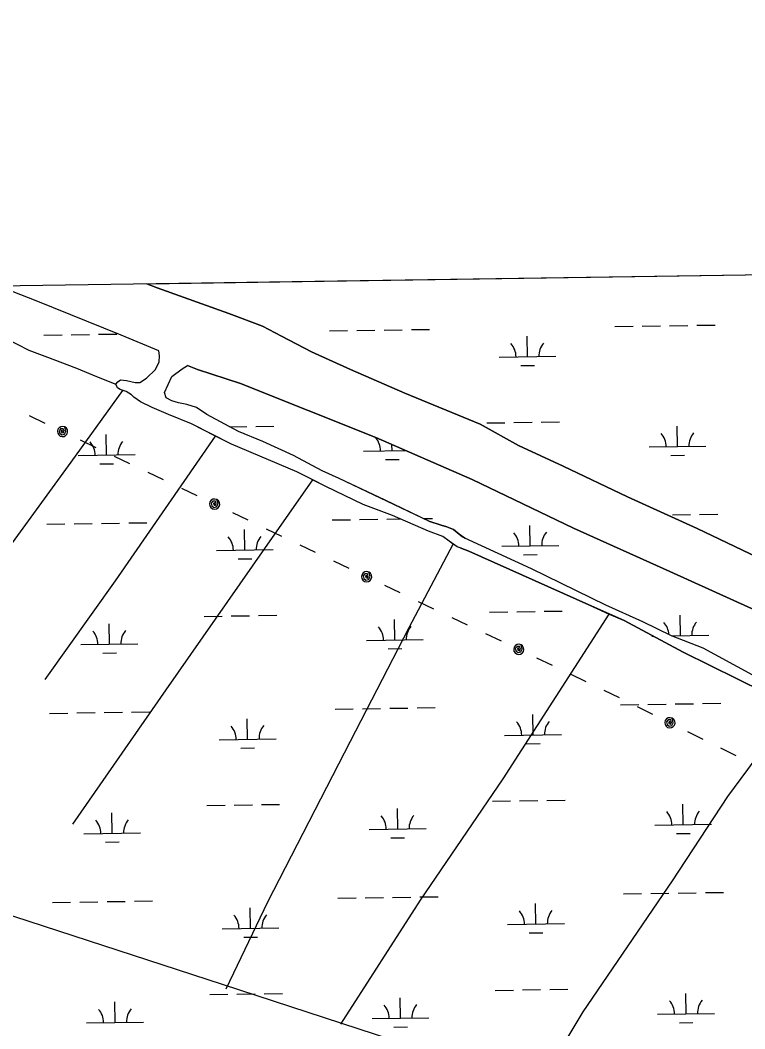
# Model space of a CAD drawing. Extents: x 3807117 to 3845308, y 337856 to 363736.
# Drawn here: x 3811755 to 3813028, y 360164 to 361939 of the extents above; entities that cross this region are included whole.
import ezdxf

# ---------------------------------------------------------------- set-up
doc = ezdxf.new("R2010")
doc.units = 0
for name, color, linetype in [('V-GRID-FRAM', 7, 'Continuous'), ('V-TOPO-SHOR', 7, 'Continuous'), ('V-UTIL-LINE', 7, 'Continuous'), ('V-WETL-SWMP', 7, 'Continuous')]:
    doc.layers.add(name, color=color, linetype=linetype)

msp = doc.modelspace()

# ---------------------------------------------------------------- linework, layer by layer
at = {"layer": 'V-GRID-FRAM'}
msp.add_lwpolyline([(3811100.6, 361461.9), (3842914.2, 361938.5), (3843194.5, 343758.3), (3811365, 343281.4), (3811100.6, 361461.9)], dxfattribs=at)
at = {"layer": 'V-TOPO-SHOR'}
for points in [[(3811977.3, 361475), (3811995.5, 361468), (3812121.2, 361422.8), (3812180.5, 361400.1), (3812214.1, 361382.9), (3812266.5, 361355.4), (3812335.6, 361323.8), (3812430.6, 361282.6), (3812563.3, 361227.7), (3812630.4, 361190.5), (3812709.4, 361154), (3812822.5, 361100.4), (3812944.8, 361044.7), (3813063.6, 360987.6)], [(3811512.7, 361457.5), (3811549.6, 361448.2), (3811577.6, 361438.8), (3811606.3, 361427.4), (3811633.7, 361416.7), (3811657.6, 361405.9), (3811687, 361394.5), (3811728.7, 361379), (3811769.8, 361358.2), (3811812.1, 361342), (3811853.8, 361326.6), (3811888.7, 361311.8), (3811922.9, 361298.4)], [(3811998.6, 361357.1), (3811932.4, 361384.2), (3811783, 361444.8), (3811714.9, 361471.1)], [(3812528.3, 361010.2), (3812522.9, 361012.2), (3812516, 361017.1), (3812508.5, 361022.3), (3812497.5, 361030.5), (3812472.2, 361039.9), (3812409.3, 361067.4), (3812357.3, 361086.9), (3812291.7, 361118.5), (3812269.3, 361129.8), (3812241, 361144.2), (3812126.1, 361192.6), (3812098.1, 361206.7), (3812055.7, 361228.3), (3812015.3, 361245.1), (3811986.6, 361257.2), (3811966.1, 361267.3), (3811954.4, 361275.4), (3811950.3, 361279.5), (3811940.7, 361285.5), (3811935.4, 361287.3), (3811930.5, 361288.9), (3811925.7, 361291.6), (3811922.9, 361298.4), (3811926.3, 361302.5), (3811931, 361305.9), (3811941.3, 361304.6), (3811957, 361301.3), (3811965.2, 361301.4), (3811976.7, 361308.9), (3811992.3, 361324.1), (3811999.1, 361337.7), (3811999.7, 361348), (3811998.6, 361357.1)], [(3812472.8, 361057.6), (3812396.2, 361094), (3812315.4, 361132.3), (3812285.3, 361145.8), (3812235.4, 361172.8), (3812181.4, 361197.7), (3812138.3, 361215.1), (3812082.8, 361244.8), (3812064.4, 361257), (3812047.9, 361262.3), (3812032.9, 361265.6), (3812021.3, 361269), (3812011, 361274.4), (3812008.3, 361283.9), (3812021, 361312), (3812039.4, 361325), (3812048.9, 361331.2)], [(3813548.9, 360661.8), (3813547.4, 360662.7), (3813485.7, 360694.4), (3813343.3, 360765.6), (3813207.9, 360826.3), (3813115.3, 360869.8), (3812896.5, 360968.5), (3812727.5, 361045), (3812549.3, 361130.7), (3812379.6, 361204.5), (3812142, 361299.5), (3812066.3, 361324.2), (3812048.9, 361331.2)], [(3811374.9, 360509.7), (3811507.4, 360698.1), (3811634.6, 360873.5), (3811844.3, 361161.3), (3811935.4, 361287.3)], [(3811798.6, 360778.6), (3811922.3, 360952.6), (3812098.1, 361206.7)], [(3811847.2, 360524.5), (3812011.5, 360760.8), (3812184.6, 361009.5), (3812269.3, 361129.8)], [(3812472.8, 361057.6), (3812494.7, 361050.2), (3812504.9, 361047.6), (3812516.5, 361042.9), (3812526.1, 361034.7), (3812532.3, 361030), (3812536.1, 361027.2)], [(3812116.6, 360234.7), (3812190, 360387.9), (3812335.6, 360670.5), (3812438.7, 360870.3), (3812516, 361017.1)], [(3812528.3, 361010.2), (3812543.4, 361004.8), (3812754, 360909.9), (3812790.1, 360894), (3812816.3, 360882.4), (3812920.3, 360827.1), (3813062.6, 360756.3)], [(3813548.9, 360661.8), (3813550.4, 360641.4), (3813544.4, 360618.8), (3813529.4, 360597.6), (3813517.3, 360581.1), (3813508.4, 360579.7), (3813485.2, 360588.4), (3813388.7, 360628.1), (3813338.1, 360655.7), (3813285.4, 360684), (3813265.6, 360691.4), (3813212.3, 360708.8), (3813150, 360738.5), (3813106.9, 360753.9), (3813042.6, 360786.2), (3812955, 360834.1), (3812899.6, 360855.6), (3812849, 360880.5), (3812784, 360909.4), (3812653.4, 360973.4), (3812536.1, 361027.2)], [(3812318.3, 360172.5), (3812458.2, 360391), (3812603.5, 360604), (3812790.1, 360894)], [(3812664.3, 360060.4), (3812744.6, 360194.5), (3812901.4, 360424.7), (3812998.7, 360573.3), (3813033.9, 360620.6), (3813103.6, 360716.5), (3813113.9, 360731.4)], [(3817006.4, 358832.6), (3815574.8, 359164.7), (3814845.7, 359354.9), (3813743.8, 359706.1), (3813187.7, 359890.2), (3812110.3, 360242.4), (3811165.8, 360550.2), (3811113.6, 360566.9)]]:
    msp.add_lwpolyline(points, dxfattribs=at)
at = {"layer": 'V-UTIL-LINE'}
for points in [[(3811770.7, 361242.9), (3811797.9, 361229.9)], [(3811829.1, 361215), (3811828.7, 361217.8), (3811827, 361216.2), (3811827.5, 361213.5), (3811830.3, 361212.6), (3811831.9, 361215.5), (3811830.4, 361220), (3811826.1, 361220.1), (3811823, 361216.4), (3811824.3, 361212), (3811827.8, 361209.3), (3811832.5, 361210.4), (3811835.1, 361215.2), (3811833, 361223.1), (3811829.6, 361224), (3811826.1, 361223.5), (3811823.1, 361221.7), (3811821, 361218.9), (3811820.1, 361215.5), (3811820.6, 361212), (3811822.4, 361209), (3811825.2, 361206.9), (3811828.6, 361206), (3811832.1, 361206.5), (3811835.1, 361208.3), (3811837.2, 361211.1), (3811838.1, 361214.5), (3811837.6, 361218), (3811835.8, 361221), (3811833, 361223.1)], [(3811860.3, 361200.1), (3811887.5, 361187.1)], [(3811919.6, 361171.8), (3811946.8, 361158.8)], [(3811978.8, 361143.5), (3812006, 361130.5)], [(3812038, 361115.2), (3812065.2, 361102.2)], [(3812096.5, 361087.3), (3812096, 361090.1), (3812094.3, 361088.5), (3812094.8, 361085.8), (3812097.6, 361084.8), (3812099.2, 361087.8), (3812097.8, 361092.3), (3812093.5, 361092.4), (3812090.3, 361088.7), (3812091.6, 361084.3), (3812095.1, 361081.5), (3812099.8, 361082.7), (3812102.5, 361087.5), (3812100.3, 361095.4), (3812096.9, 361096.3), (3812093.5, 361095.8), (3812090.4, 361094), (3812088.3, 361091.2), (3812087.5, 361087.8), (3812088, 361084.3), (3812089.8, 361081.3), (3812092.6, 361079.2), (3812096, 361078.3), (3812099.5, 361078.8), (3812102.5, 361080.6), (3812104.6, 361083.4), (3812105.5, 361086.8), (3812104.9, 361090.3), (3812103.2, 361093.3), (3812100.3, 361095.4)], [(3812127.7, 361072.4), (3812154.9, 361059.4)], [(3812186.9, 361044.1), (3812214.1, 361031.1)], [(3812246.1, 361015.8), (3812273.4, 361002.8)], [(3812305.4, 360987.5), (3812332.6, 360974.5)], [(3812363.8, 360959.6), (3812363.4, 360962.4), (3812361.7, 360960.8), (3812362.2, 360958.1), (3812365, 360957.1), (3812366.6, 360960.1), (3812365.1, 360964.6), (3812360.8, 360964.6), (3812357.7, 360961), (3812359, 360956.6), (3812362.5, 360953.8), (3812367.2, 360955), (3812369.8, 360959.8), (3812367.7, 360967.7), (3812364.3, 360968.5), (3812360.8, 360968), (3812357.8, 360966.2), (3812355.7, 360963.4), (3812354.8, 360960), (3812355.3, 360956.6), (3812357.1, 360953.5), (3812359.9, 360951.4), (3812363.3, 360950.6), (3812366.8, 360951.1), (3812369.8, 360952.9), (3812371.9, 360955.7), (3812372.8, 360959.1), (3812372.3, 360962.6), (3812370.5, 360965.6), (3812367.7, 360967.7)], [(3812395, 360944.6), (3812422.3, 360931.6)], [(3812454.3, 360916.3), (3812481.5, 360903.3)], [(3812513.5, 360888), (3812540.7, 360875)], [(3812572.7, 360859.8), (3812600, 360846.7)], [(3812631.2, 360831.8), (3812630.7, 360834.7), (3812629, 360833.1), (3812629.6, 360830.4), (3812632.3, 360829.4), (3812633.9, 360832.4), (3812632.5, 360836.8), (3812628.2, 360836.9), (3812625, 360833.2), (3812626.3, 360828.9), (3812629.8, 360826.1), (3812634.5, 360827.3), (3812637.2, 360832.1), (3812635.1, 360840), (3812631.6, 360840.8), (3812628.2, 360840.3), (3812625.2, 360838.5), (3812623.1, 360835.7), (3812622.2, 360832.3), (3812622.7, 360828.8), (3812624.5, 360825.8), (3812627.3, 360823.7), (3812630.7, 360822.8), (3812634.2, 360823.3), (3812637.2, 360825.1), (3812639.3, 360828), (3812640.2, 360831.4), (3812639.7, 360834.8), (3812637.9, 360837.9), (3812635.1, 360840)], [(3812662.4, 360816.9), (3812689.6, 360803.9)], [(3812721.6, 360788.6), (3812748.8, 360775.6)], [(3812780.9, 360760.3), (3812807.7, 360747)], [(3812839.2, 360731.3), (3812866, 360718)], [(3812896.8, 360702.7), (3812896.4, 360705.5), (3812894.7, 360703.9), (3812895.1, 360701.2), (3812897.9, 360700.2), (3812899.5, 360703.2), (3812898.2, 360707.7), (3812893.9, 360707.8), (3812890.7, 360704.2), (3812891.9, 360699.8), (3812895.4, 360697), (3812900.1, 360698.1), (3812902.8, 360702.8), (3812900.8, 360710.8), (3812897.4, 360711.7), (3812893.9, 360711.2), (3812890.9, 360709.5), (3812888.7, 360706.7), (3812887.8, 360703.3), (3812888.3, 360699.8), (3812890, 360696.8), (3812892.8, 360694.6), (3812896.2, 360693.7), (3812899.7, 360694.2), (3812902.7, 360695.9), (3812904.8, 360698.7), (3812905.8, 360702.1), (3812905.3, 360705.6), (3812903.6, 360708.6), (3812900.8, 360710.8)], [(3812927.5, 360687.4), (3812954.4, 360674.1)], [(3812985.9, 360658.4), (3813012.7, 360645.1)]]:
    msp.add_lwpolyline(points, dxfattribs=at)
at = {"layer": 'V-WETL-SWMP'}
for p, q in [((3811977.3, 361475), (3815177.8, 361522.9)), ((3811995.5, 361468), (3811977.3, 361475)), ((3811783, 361444.8), (3811714.9, 361471.1)), ((3812121.2, 361422.8), (3811995.5, 361468)), ((3811932.4, 361384.2), (3811783, 361444.8)), ((3812180.5, 361400.1), (3812121.2, 361422.8)), ((3812848.2, 361400.3), (3812880.2, 361400.8)), ((3812896.2, 361401.1), (3812928.1, 361401.5)), ((3812944.1, 361401.8), (3812976.1, 361402.3)), ((3811796.5, 361384.6), (3811828.5, 361385.1)), ((3811844.5, 361385.3), (3811876.5, 361385.8)), ((3811892.5, 361386), (3811924.5, 361386.5)), ((3811998.6, 361357.1), (3811932.4, 361384.2)), ((3812214.1, 361382.9), (3812180.5, 361400.1)), ((3812266.5, 361355.4), (3812214.1, 361382.9)), ((3812298.3, 361392.1), (3812330.3, 361392.6)), ((3812346.3, 361392.8), (3812378.3, 361393.3)), ((3812394.3, 361393.5), (3812426.3, 361394)), ((3812442.3, 361394.3), (3812474.3, 361394.7)), ((3812646.3, 361346.6), (3812645.8, 361382.6)), ((3812800.2, 361399.6), (3812832.2, 361400.1)), ((3811999.7, 361348), (3811998.6, 361357.1)), ((3811999.1, 361337.7), (3811999.7, 361348)), ((3812335.6, 361323.8), (3812266.5, 361355.4)), ((3812596.4, 361345.8), (3812696.3, 361347.3)), ((3811992.3, 361324.1), (3811999.1, 361337.7)), ((3812634.6, 361331), (3812658.6, 361331.3)), ((3811976.7, 361308.9), (3811992.3, 361324.1)), ((3812430.6, 361282.6), (3812335.6, 361323.8)), ((3811922.9, 361298.4), (3811926.3, 361302.5)), ((3811925.7, 361291.6), (3811922.9, 361298.4)), ((3811926.3, 361302.5), (3811931, 361305.9)), ((3811931, 361305.9), (3811941.3, 361304.6)), ((3811941.3, 361304.6), (3811957, 361301.3)), ((3811957, 361301.3), (3811965.2, 361301.4)), ((3811965.2, 361301.4), (3811976.7, 361308.9)), ((3811930.5, 361288.9), (3811925.7, 361291.6)), ((3811940.7, 361285.5), (3811930.5, 361288.9)), ((3811950.3, 361279.5), (3811940.7, 361285.5)), ((3811954.4, 361275.4), (3811950.3, 361279.5)), ((3812563.3, 361227.7), (3812430.6, 361282.6)), ((3811966.1, 361267.3), (3811954.4, 361275.4)), ((3811986.6, 361257.2), (3811966.1, 361267.3)), ((3812015.3, 361245.1), (3811986.6, 361257.2)), ((3812055.7, 361228.3), (3812015.3, 361245.1)), ((3812126.1, 361192.6), (3812055.7, 361228.3)), ((3812123.1, 361223.3), (3812152.8, 361223.7)), ((3812168.8, 361224), (3812200.8, 361224.4)), ((3812630.4, 361190.5), (3812563.3, 361227.7)), ((3812574.7, 361230), (3812606.7, 361230.5)), ((3812622.7, 361230.8), (3812654.7, 361231.2)), ((3812670.7, 361231.5), (3812702.7, 361232)), ((3812910.2, 361188.6), (3812909.6, 361224.6)), ((3811906.5, 361173.6), (3811905.9, 361209.6)), ((3812241, 361144.1), (3812126.1, 361192.6)), ((3812408.3, 361181.1), (3812408.2, 361192)), ((3812709.4, 361154), (3812630.4, 361190.5)), ((3812860.2, 361187.9), (3812960.2, 361189.4)), ((3811856.5, 361172.9), (3811956.5, 361174.4)), ((3812358.3, 361180.4), (3812432.5, 361181.5)), ((3812898.4, 361173), (3812922.4, 361173.4)), ((3811894.7, 361158), (3811918.7, 361158.4)), ((3812396.6, 361165.5), (3812420.6, 361165.9)), ((3812822.5, 361100.4), (3812709.4, 361154)), ((3812291.7, 361118.5), (3812241, 361144.1)), ((3812357.3, 361086.9), (3812291.7, 361118.5)), ((3812944.8, 361044.7), (3812822.5, 361100.4)), ((3812409.3, 361067.4), (3812357.3, 361086.9)), ((3812472.2, 361039.9), (3812409.3, 361067.4)), ((3812901.1, 361068.4), (3812933.1, 361068.9)), ((3812949.1, 361069.1), (3812981.1, 361069.6)), ((3811801.4, 361051.9), (3811833.4, 361052.4)), ((3811849.4, 361052.7), (3811881.4, 361053.1)), ((3811897.4, 361053.4), (3811929.4, 361053.9)), ((3811945.4, 361054.1), (3811977.4, 361054.6)), ((3812303.3, 361059.5), (3812335.3, 361059.9)), ((3812351.3, 361060.2), (3812383.3, 361060.7)), ((3812399.3, 361060.9), (3812423.4, 361061.3)), ((3812463.8, 361061.9), (3812479.3, 361062.1)), ((3812651.3, 361013.9), (3812650.8, 361049.9)), ((3812149.5, 361006.4), (3812148.9, 361042.4)), ((3812497.5, 361030.5), (3812472.2, 361039.9)), ((3812508.5, 361022.3), (3812497.5, 361030.5)), ((3813063.6, 360987.6), (3812944.8, 361044.7)), ((3812522.9, 361012.2), (3812508.5, 361022.3)), ((3812528.3, 361010.2), (3812522.9, 361012.2)), ((3812543.4, 361004.8), (3812528.3, 361010.2)), ((3812601.3, 361013.2), (3812701.3, 361014.7)), ((3812099.5, 361005.7), (3812199.5, 361007.2)), ((3812754, 360909.9), (3812543.4, 361004.8)), ((3812639.6, 360998.3), (3812663.6, 360998.7)), ((3812137.7, 360990.8), (3812161.7, 360991.2)), ((3812816.3, 360882.4), (3812754, 360909.9)), ((3812077.8, 360889.9), (3812109.8, 360890.4)), ((3812125.8, 360890.6), (3812157.8, 360891.1)), ((3812173.8, 360891.3), (3812205.8, 360891.8)), ((3812579.7, 360897.4), (3812611.7, 360897.9)), ((3812627.7, 360898.1), (3812659.7, 360898.6)), ((3812675.7, 360898.9), (3812707.7, 360899.3)), ((3812915.2, 360856), (3812914.6, 360892)), ((3811911.5, 360841), (3811910.9, 360877)), ((3812413.3, 360848.5), (3812412.8, 360884.5)), ((3812920.3, 360827.1), (3812816.3, 360882.4)), ((3812865.2, 360855.3), (3812867.2, 360855.3)), ((3812899.3, 360855.8), (3812965.2, 360856.8)), ((3811861.5, 360840.2), (3811961.5, 360841.7)), ((3812363.3, 360847.7), (3812463.3, 360849.2)), ((3812401.6, 360832.9), (3812425.5, 360833.2)), ((3811899.7, 360825.4), (3811923.7, 360825.7)), ((3813062.6, 360756.3), (3812920.3, 360827.1)), ((3812308.3, 360726.8), (3812340.3, 360727.3)), ((3812356.3, 360727.5), (3812388.3, 360728)), ((3812404.3, 360728.3), (3812436.3, 360728.7)), ((3812452.3, 360729), (3812484.3, 360729.5)), ((3812810.1, 360734.3), (3812842.1, 360734.8)), ((3812858.1, 360735.1), (3812890.1, 360735.5)), ((3812906.1, 360735.8), (3812938.1, 360736.3)), ((3812954.1, 360736.5), (3812986.1, 360737)), ((3811806.4, 360719.3), (3811838.4, 360719.8)), ((3811854.4, 360720), (3811886.4, 360720.5)), ((3811902.4, 360720.7), (3811934.4, 360721.2)), ((3811950.4, 360721.5), (3811982.4, 360721.9)), ((3812154.5, 360673.8), (3812153.9, 360709.8)), ((3812656.3, 360681.3), (3812655.8, 360717.3)), ((3812104.5, 360673), (3812204.5, 360674.5)), ((3812606.3, 360680.5), (3812706.3, 360682)), ((3812142.7, 360658.2), (3812166.7, 360658.5)), ((3812644.6, 360665.7), (3812668.6, 360666)), ((3812680.6, 360566.2), (3812712.6, 360566.7)), ((3812082.8, 360557.3), (3812114.8, 360557.7)), ((3812130.8, 360558), (3812162.8, 360558.5)), ((3812178.8, 360558.7), (3812210.8, 360559.2)), ((3812418.3, 360515.8), (3812417.8, 360551.8)), ((3812584.7, 360564.8), (3812616.6, 360565.3)), ((3812632.6, 360565.5), (3812664.6, 360566)), ((3812920.2, 360523.4), (3812919.6, 360559.4)), ((3811916.4, 360508.3), (3811915.9, 360544.3)), ((3812368.3, 360515.1), (3812468.3, 360516.6)), ((3812870.2, 360522.6), (3812970.1, 360524.1)), ((3811866.5, 360507.6), (3811966.4, 360509.1)), ((3812406.5, 360500.2), (3812430.5, 360500.6)), ((3812908.4, 360507.8), (3812932.4, 360508.1)), ((3811904.7, 360492.7), (3811928.7, 360493.1)), ((3811955.4, 360388.8), (3811987.4, 360389.3)), ((3812313.3, 360394.2), (3812345.3, 360394.7)), ((3812361.3, 360394.9), (3812393.3, 360395.4)), ((3812409.3, 360395.6), (3812441.3, 360396.1)), ((3812457.3, 360396.3), (3812489.2, 360396.8)), ((3812815.1, 360401.7), (3812847.1, 360402.2)), ((3812863.1, 360402.4), (3812895.1, 360402.9)), ((3812911.1, 360403.1), (3812943.1, 360403.6)), ((3812959.1, 360403.9), (3812991.1, 360404.3)), ((3811811.4, 360386.7), (3811843.4, 360387.1)), ((3811859.4, 360387.4), (3811891.4, 360387.9)), ((3811907.4, 360388.1), (3811939.4, 360388.6)), ((3812159.5, 360341.1), (3812158.9, 360377.1)), ((3812661.3, 360348.7), (3812660.8, 360384.7)), ((3812109.5, 360340.4), (3812209.4, 360341.9)), ((3812611.3, 360347.9), (3812711.3, 360349.4)), ((3812147.7, 360325.5), (3812171.7, 360325.9)), ((3812649.5, 360333), (3812673.5, 360333.4)), ((3812589.6, 360232.1), (3812621.6, 360232.6)), ((3812637.6, 360232.9), (3812669.6, 360233.3)), ((3812685.6, 360233.6), (3812717.6, 360234.1)), ((3811921.4, 360175.7), (3811920.9, 360211.7)), ((3812087.8, 360224.6), (3812119.8, 360225.1)), ((3812135.8, 360225.3), (3812167.8, 360225.8)), ((3812183.8, 360226.1), (3812215.8, 360226.5)), ((3812423.3, 360183.2), (3812422.7, 360219.2)), ((3812925.1, 360190.7), (3812924.6, 360226.7)), ((3811871.4, 360174.9), (3811971.4, 360176.4)), ((3812373.3, 360182.5), (3812473.3, 360184)), ((3812875.1, 360190), (3812975.1, 360191.5)), ((3812411.5, 360167.6), (3812435.5, 360168)), ((3812913.4, 360175.1), (3812937.4, 360175.5))]:
    msp.add_line(p, q, dxfattribs=at)
msp.add_lwpolyline([(3813042.6, 360786.2), (3812955, 360834.1), (3812899.6, 360855.6), (3812849, 360880.5), (3812784, 360909.4), (3812653.4, 360973.4), (3812536.1, 361027.2), (3812526.1, 361034.7), (3812516.5, 361042.9), (3812504.9, 361047.6), (3812494.7, 361050.2), (3812472.8, 361057.6), (3812315.4, 361132.3), (3812285.3, 361145.8), (3812235.4, 361172.8), (3812181.4, 361197.7), (3812138.3, 361215.1), (3812082.8, 361244.8), (3812064.4, 361257), (3812047.9, 361262.3), (3812032.9, 361265.6), (3812021.3, 361269), (3812011, 361274.4), (3812008.3, 361283.9), (3812021, 361312), (3812039.4, 361325), (3812048.9, 361331.2), (3812066.3, 361324.2), (3812142, 361299.5), (3812379.6, 361204.5), (3812549.3, 361130.7), (3812727.5, 361045), (3812896.5, 360968.5), (3813115.3, 360869.8)], dxfattribs=at)
for centre, start, end in [((3812591.1, 361346.2), 0.0865, 41.6302), ((3812701.6, 361347.9), 140.0865, 181.6302), ((3812854.9, 361188.3), 0.0865, 41.6302), ((3812965.4, 361189.9), 140.0865, 181.6302), ((3811851.2, 361173.3), 0.0865, 41.6302), ((3811961.7, 361174.9), 140.0865, 181.6302), ((3812353.1, 361180.8), 0.0865, 41.6302), ((3812463.6, 361182.4), 178.6012, 181.6302), ((3812094.2, 361006.1), 0.0865, 41.6302), ((3812204.7, 361007.7), 140.0865, 181.6302), ((3812596.1, 361013.6), 0.0865, 41.6302), ((3812706.6, 361015.2), 140.0865, 181.6302), ((3812358.1, 360848.1), 0.0865, 41.6302), ((3812468.5, 360849.8), 140.0865, 181.6302), ((3812859.9, 360855.7), 3.5451, 41.6302), ((3812970.4, 360857.3), 140.0865, 181.6302), ((3811856.2, 360840.6), 0.0865, 41.6302), ((3811966.7, 360842.3), 140.0865, 181.6302), ((3812099.2, 360673.4), 0.0865, 41.6302), ((3812209.7, 360675.1), 140.0865, 181.6302), ((3812601.1, 360680.9), 0.0865, 41.6302), ((3812711.6, 360682.6), 140.0865, 181.6302), ((3811861.2, 360508), 0.0865, 41.6302), ((3811971.7, 360509.6), 140.0865, 181.6302), ((3812363.1, 360515.5), 0.0865, 41.6302), ((3812473.5, 360517.1), 140.0865, 181.6302), ((3812864.9, 360523), 0.0865, 41.6302), ((3812975.4, 360524.7), 140.0865, 181.6302), ((3812606.1, 360348.3), 0.0865, 41.6302), ((3812716.5, 360350), 140.0865, 181.6302), ((3812104.2, 360340.8), 0.0865, 41.6302), ((3812214.7, 360342.4), 140.0865, 181.6302), ((3812869.9, 360190.4), 0.0865, 41.6302), ((3812980.4, 360192), 140.0865, 181.6302), ((3811866.2, 360175.3), 0.0865, 41.6302), ((3811976.7, 360177), 140.0865, 181.6302), ((3812368, 360182.9), 0.0865, 41.6302), ((3812478.5, 360184.5), 140.0865, 181.6302)]:
    msp.add_arc(centre, 35.2, start, end, dxfattribs=at)

doc.saveas('drawing.dxf')
